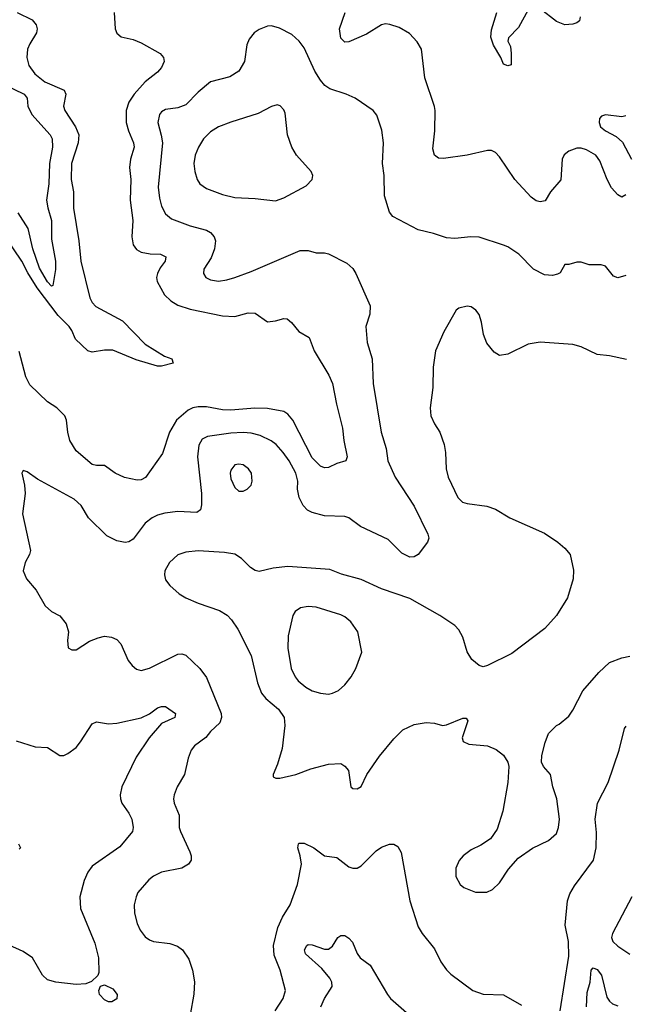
# Model space of a CAD drawing. Header units: inches. Extents: x 1173000 to 1307049, y 522583 to 678455.
# Tile 406 of 617: x 1264633 to 1267607, y 604062 to 608895. Entities that reach past the tile are written whole.
import ezdxf

# ---------------------------------------------------------------- set-up
doc = ezdxf.new("R2010")
doc.units = ezdxf.units.IN
doc.header["$MEASUREMENT"] = 0
doc.layers.add('B2660', color=7, linetype='Continuous')

msp = doc.modelspace()

# ---------------------------------------------------------------- linework, layer by layer
at = {"layer": 'B2660', "color": 5}
for points, elevation in [([(1264621.7, 608930), (1264693.9, 608893.9), (1264714, 608870), (1264719.8, 608850), (1264715.8, 608830), (1264682.4, 608777.6), (1264672.4, 608750), (1264668.7, 608710), (1264678.8, 608670), (1264707.6, 608630), (1264757.1, 608590), (1264851.7, 608550), (1264859.7, 608530), (1264848.5, 608470), (1264854.4, 608450), (1264907.3, 608370), (1264923.4, 608330), (1264920.7, 608290), (1264887.7, 608190), (1264886.3, 608110), (1264897.6, 608050), (1264897, 607970), (1264923.9, 607810), (1264933.4, 607710), (1264977.8, 607530), (1264990, 607507.6), (1265007.9, 607487.9), (1265137.6, 607417.6), (1265250, 607303.2), (1265343.7, 607243.7), (1265380.5, 607230), (1265386.8, 607210), (1265330, 607194.1), (1265310, 607195), (1265205.4, 607225.4), (1265090, 607272.8), (1265050, 607272.9), (1264990, 607263.7), (1264968.6, 607270), (1264906.9, 607326.9), (1264889.4, 607370), (1264875.6, 607390), (1264822.9, 607442.9), (1264719.8, 607579.8), (1264672.6, 607652.6), (1264644.2, 607710), (1264566, 607826)], 880), ([(1265096.8, 608930), (1265102.6, 608850), (1265110, 608828.5), (1265131, 608811), (1265190, 608797.4), (1265230, 608780.9), (1265323.1, 608730), (1265340.2, 608710), (1265342.8, 608690), (1265330, 608661.3), (1265310, 608638.5), (1265250, 608589.7), (1265196.2, 608530), (1265169.2, 608490), (1265156.5, 608450), (1265156.1, 608390), (1265167.4, 608350), (1265193, 608290), (1265196.3, 608270), (1265177.6, 608210), (1265172.5, 608170), (1265179.8, 608110), (1265175.5, 608010), (1265189.3, 607910), (1265183.5, 607830), (1265191, 607790), (1265206.6, 607766.6), (1265230, 607754.2), (1265273.7, 607746.3), (1265325.1, 607745.1), (1265351.6, 607731.5), (1265348, 607710), (1265322.6, 607677.4), (1265310.2, 607650), (1265305.5, 607630), (1265308.5, 607610), (1265344.5, 607544.5), (1265375.8, 607515.8), (1265410, 607494), (1265470, 607473.9), (1265630, 607441.7), (1265690, 607438.8), (1265755.9, 607455.9), (1265790, 607454.4), (1265850, 607412.4), (1265890, 607416.9), (1265930, 607428.9), (1265946.3, 607426.3), (1265968.4, 607408.4), (1266004.3, 607364.3), (1266054.7, 607334.7), (1266079.6, 607270), (1266151.2, 607150), (1266170.1, 607110.1), (1266188.6, 607008.6), (1266218.5, 606890), (1266224.6, 606830), (1266240.7, 606750), (1266234.9, 606730), (1266190, 606716.8), (1266150, 606697.2), (1266130, 606694.8), (1266110, 606703.5), (1266070, 606745), (1265975, 606930), (1265950, 606958.4), (1265930, 606972.2), (1265850, 606987), (1265787.6, 606987.6), (1265670, 606979.1), (1265630, 606980.9), (1265550, 606994.7), (1265510, 606995), (1265484.2, 606990), (1265460.8, 606979.2), (1265403.8, 606930), (1265369.4, 606870), (1265334.4, 606765.6), (1265251.8, 606648.2), (1265230, 606636.8), (1265210, 606635.5), (1265147.7, 606647.7), (1265102.9, 606670), (1265050, 606706.3), (1265010, 606706.3), (1264990, 606711.7), (1264910, 606779.5), (1264879.6, 606830), (1264869.8, 606870.2), (1264863.1, 606930), (1264855.4, 606950), (1264815.1, 606990), (1264770, 607019.7), (1264682.9, 607102.9), (1264662.7, 607142.7), (1264630, 607266)], 920), ([(1267610, 608035.3), (1267590, 608024), (1267570, 608036), (1267539.5, 608070), (1267517.6, 608110), (1267483, 608203), (1267462.6, 608230), (1267416.4, 608256.4), (1267390, 608264.1), (1267370, 608264), (1267329.6, 608250.4), (1267307.9, 608232.1), (1267297.7, 608210), (1267290.3, 608109.7), (1267240.3, 608050), (1267213.1, 608006.9), (1267190, 608001.3), (1267170, 608006.6), (1267144.6, 608024.6), (1267065.7, 608110), (1266990, 608221.7), (1266970, 608243.1), (1266950, 608253.5), (1266930, 608253.7), (1266830.2, 608229.8), (1266714.7, 608214.7), (1266690, 608215.1), (1266670, 608229.5), (1266662, 608262), (1266671.6, 608350), (1266673.5, 608450), (1266670, 608468.7), (1266623.1, 608610), (1266606.3, 608750), (1266586, 608786), (1266547.1, 608827.1), (1266497, 608857), (1266451.8, 608871.8), (1266430, 608874.2), (1266410, 608870.8), (1266335.7, 608824.3), (1266250, 608786.6), (1266230, 608784.7), (1266210, 608804.5), (1266204.1, 608850), (1266231.7, 608930)], 920), ([(1267130, 608943.5), (1267082.5, 608857.5), (1267034, 608806), (1267030.7, 608790), (1267043, 608763), (1267047.6, 608730), (1267046.2, 608673.8), (1267030, 608668.7), (1267010, 608677.3), (1266996.3, 608710), (1266960.7, 608770), (1266947.7, 608810), (1266950, 608846), (1266977.1, 608930)], 880), ([(1267386, 608910), (1267381.7, 608890), (1267370, 608879.8), (1267350, 608872.7), (1267310, 608870.6), (1267270, 608886), (1267190, 608948.9)], 880), ([(1267610, 607639.2), (1267570, 607628), (1267550, 607635.6), (1267510, 607684.7), (1267488.7, 607691.3), (1267430, 607692.3), (1267390, 607705.2), (1267370, 607705.2), (1267330, 607694), (1267310, 607693.2), (1267287.7, 607652.3), (1267274.6, 607645.4), (1267250, 607638.9), (1267210, 607642.3), (1267156.2, 607670), (1267084.4, 607744.4), (1267030, 607780.4), (1267010, 607788.4), (1266890, 607827.3), (1266849.5, 607829.5), (1266770, 607820.9), (1266730, 607823.7), (1266665.8, 607845.8), (1266590, 607863), (1266466, 607930), (1266449.6, 607950), (1266425.1, 608030), (1266423.5, 608130), (1266415.3, 608190), (1266420.3, 608290), (1266412.5, 608352.5), (1266386.5, 608426.5), (1266370, 608449.2), (1266281.2, 608510), (1266237.2, 608530), (1266156.4, 608556.4), (1266132.2, 608572.2), (1266110, 608598), (1266082.7, 608642.7), (1266030, 608757), (1266005.6, 608790), (1265970, 608822.4), (1265910, 608854), (1265870, 608865.1), (1265850, 608862.9), (1265810, 608847), (1265784, 608830), (1265759.9, 608800.1), (1265748.6, 608771.4), (1265737.4, 608690), (1265710, 608642.4), (1265665.1, 608614.9), (1265570, 608589.8), (1265510, 608539.8), (1265450, 608478), (1265410, 608462.2), (1265350, 608455.1), (1265330, 608443.5), (1265320.2, 608430), (1265312.3, 608390), (1265328.8, 608328.8), (1265334, 608290), (1265313.5, 608073.5), (1265319.6, 608019.6), (1265330, 607980.5), (1265350, 607942.6), (1265378.3, 607918.3), (1265470, 607882.6), (1265550, 607861.6), (1265570.1, 607850.1), (1265587.9, 607830), (1265595.2, 607810), (1265590.2, 607770), (1265574.1, 607725.9), (1265538, 607670), (1265535.8, 607650), (1265548.2, 607630), (1265570, 607618.7), (1265610, 607611.7), (1265650, 607617.7), (1265690, 607630.2), (1265770, 607658.6), (1266010, 607762), (1266050, 607761.6), (1266090, 607750.5), (1266130, 607750.4), (1266150, 607745.5), (1266239.9, 607699.9), (1266270, 607674), (1266284.4, 607650), (1266353.7, 607490), (1266352.2, 607450), (1266333.7, 607390), (1266340.3, 607310), (1266364.2, 607230), (1266369.1, 607109.1), (1266408.9, 606871.1), (1266432.4, 606790), (1266440.7, 606730), (1266476.5, 606650), (1266570, 606507), (1266638.4, 606370), (1266642.5, 606350), (1266636.8, 606330), (1266590, 606269.8), (1266570, 606257.8), (1266550, 606256.8), (1266510, 606276.1), (1266443.3, 606343.3), (1266307.7, 606407.7), (1266250, 606449.6), (1266230, 606456.2), (1266130, 606459.6), (1266070, 606476.1), (1266047.5, 606487.5), (1266025.1, 606510), (1266005.7, 606550), (1265998.3, 606590), (1265998.8, 606630), (1265988.9, 606670), (1265956.2, 606730), (1265928, 606770), (1265892.7, 606810), (1265868, 606828), (1265814.3, 606854.3), (1265770, 606866.2), (1265730, 606869.3), (1265670, 606866.2), (1265554.8, 606850), (1265530, 606836.4), (1265513.7, 606806.3), (1265505.9, 606750), (1265526.7, 606570), (1265526.9, 606513.1), (1265522, 606490), (1265503.4, 606476.6), (1265410, 606481.3), (1265346.8, 606473.2), (1265310, 606463.1), (1265283.7, 606450), (1265250, 606423.1), (1265190, 606345.1), (1265170, 606331.6), (1265151.8, 606328.2), (1265110, 606336.3), (1265061.8, 606361.8), (1264971.6, 606450), (1264934.7, 606510), (1264901, 606541), (1264720.4, 606640.4), (1264670, 606676), (1264650, 606682), (1264644, 606670), (1264657.1, 606610), (1264660.3, 606570), (1264647.4, 606470), (1264686, 606290), (1264681.7, 606270), (1264660.3, 606230), (1264650.4, 606190), (1264666.4, 606150), (1264714.2, 606094.2), (1264757.8, 606017.8), (1264790, 605990.3), (1264830, 605968.7), (1264861.7, 605930), (1264872.4, 605890), (1264868.2, 605848.2), (1264871.3, 605811.3), (1264890, 605802), (1264910, 605802), (1264975.5, 605844.5), (1265018.3, 605861.7), (1265050, 605868.7), (1265084.8, 605864.8), (1265110, 605853), (1265130, 605830.7), (1265166.7, 605750), (1265185.4, 605725.4), (1265206.7, 605706.7), (1265230, 605700.3), (1265270, 605712), (1265410, 605781.3), (1265430, 605782.4), (1265450, 605775.8), (1265517.6, 605710), (1265550, 605665.5), (1265623.2, 605490), (1265624.9, 605470), (1265615.6, 605444.4), (1265570, 605400.4), (1265548.2, 605371.8), (1265492, 605330), (1265475.3, 605310), (1265461.1, 605270), (1265442.8, 605190), (1265407, 605130), (1265392, 605090), (1265388.5, 605070), (1265392.4, 605050), (1265415.8, 604990), (1265416.9, 604930), (1265422.3, 604910), (1265469.1, 604810), (1265476.1, 604790), (1265476, 604770), (1265463.1, 604750), (1265430, 604730.9), (1265330, 604709.8), (1265290, 604691.1), (1265266.7, 604673.3), (1265213.7, 604610), (1265204.6, 604590), (1265196, 604550), (1265196.9, 604510), (1265210, 604458.8), (1265225.3, 604425.3), (1265250, 604392.7), (1265270, 604377.6), (1265290, 604370.3), (1265370, 604360.9), (1265408.1, 604348.1), (1265432.2, 604330), (1265463.6, 604283.6), (1265482.6, 604230), (1265491.4, 604171.4), (1265488.1, 604111.9), (1265470.4, 604010.4)], 940), ([(1264557.3, 608577.3), (1264655.3, 608530), (1264670.3, 608510), (1264672.9, 608470), (1264692.2, 608430), (1264782.5, 608330), (1264792.5, 608310), (1264794.8, 608270), (1264779.8, 608190), (1264775.9, 608090), (1264765, 608010), (1264771, 607971), (1264789.5, 607909.5), (1264790, 607818), (1264809.2, 607709.2), (1264808.5, 607668.5), (1264796, 607590), (1264790, 607586.5), (1264770, 607608.4), (1264730, 607676.1), (1264698.4, 607770), (1264674.3, 607870), (1264626.4, 607946.4)], 860), ([(1267610, 608424.1), (1267590, 608419.2), (1267510, 608427.6), (1267490, 608421.3), (1267480.3, 608410), (1267479, 608390), (1267486.3, 608370), (1267510, 608350.3), (1267561.8, 608321.8), (1267593.7, 608293.7), (1267638.4, 608210)], 920), ([(1267612.7, 607227.3), (1267530, 607245.1), (1267470, 607252.3), (1267390, 607289.6), (1267350, 607300.7), (1267190, 607312.8), (1267130, 607302.9), (1267030, 607253.6), (1266990, 607247), (1266963, 607263), (1266926.7, 607306.7), (1266911.5, 607350), (1266902, 607410), (1266890, 607448), (1266873.2, 607470), (1266850, 607485.2), (1266830, 607489.2), (1266790, 607479.3), (1266776, 607470), (1266716.7, 607363.3), (1266675.3, 607270), (1266663.1, 607190), (1266662.6, 607090), (1266648.7, 606990), (1266652.7, 606950), (1266670, 606910.8), (1266695.8, 606870), (1266718, 606810), (1266724.2, 606770), (1266727.2, 606690), (1266737, 606650), (1266785.3, 606550), (1266807.2, 606527.2), (1266830, 606520.3), (1266927.3, 606507.3), (1266970, 606492.7), (1267041, 606450), (1267210, 606374), (1267276, 606330), (1267310, 606301), (1267336, 606270), (1267353.7, 606193.7), (1267350.7, 606150), (1267322.8, 606057.2), (1267268.9, 605971.1), (1267212.7, 605907.3), (1267050, 605784.5), (1266930, 605725.2), (1266910, 605719.3), (1266890, 605725.2), (1266854, 605754), (1266831.5, 605791.5), (1266810, 605864), (1266790, 605900.9), (1266770, 605920.7), (1266696, 605970), (1266550, 606053.6), (1266410, 606101.7), (1266310, 606147.1), (1266214.2, 606174.1), (1266156.1, 606196.1), (1265950, 606211.1), (1265877.8, 606202.3), (1265810, 606186), (1265790, 606191.8), (1265766.7, 606206.7), (1265722.7, 606250), (1265690, 606271.6), (1265639.7, 606279.7), (1265510, 606288.3), (1265450, 606281.1), (1265410, 606267.8), (1265368.4, 606230), (1265346.7, 606190), (1265344.2, 606170), (1265350, 606145.5), (1265370, 606118.4), (1265416.9, 606076.9), (1265450, 606056.5), (1265510, 606030.3), (1265614.7, 605994.7), (1265651.9, 605971.9), (1265674, 605950), (1265703.8, 605903.8), (1265770, 605773.4), (1265800.7, 605640.7), (1265821.3, 605590), (1265842.7, 605562.7), (1265903.6, 605510), (1265932.8, 605470), (1265936, 605430), (1265923.1, 605316.9), (1265899.8, 605240.2), (1265878, 605190), (1265878, 605178), (1265891.6, 605171.6), (1265911.6, 605171.6), (1265990, 605190.8), (1266062.7, 605217.3), (1266150, 605240.4), (1266210, 605244), (1266230.5, 605230.5), (1266247.3, 605210), (1266258.8, 605130), (1266270, 605120.7), (1266290, 605119.1), (1266310, 605131), (1266338, 605190), (1266399.5, 605280.5), (1266470, 605364.4), (1266515.1, 605410), (1266570, 605434.9), (1266630, 605445.5), (1266670, 605442), (1266710, 605430.7), (1266730, 605433.4), (1266810, 605467.3), (1266826, 605466), (1266833.4, 605453.4), (1266806, 605370), (1266811.6, 605351.6), (1266839.6, 605339.6), (1266930, 605330.8), (1266973.2, 605313.2), (1267010, 605284.7), (1267031, 605250), (1267036, 605230), (1267030.6, 605150), (1267006, 605010), (1266978.3, 604921.7), (1266945.1, 604874.9), (1266897.7, 604842.3), (1266850, 604819.6), (1266810.5, 604790), (1266791.7, 604768.3), (1266774.4, 604730), (1266774.9, 604690), (1266796.3, 604650), (1266815.1, 604635.1), (1266872.5, 604612.5), (1266927.2, 604612.8), (1266954.9, 604625.1), (1266990, 604658.8), (1267033.9, 604726.1), (1267081.1, 604778.9), (1267151, 604829), (1267230, 604866.4), (1267270, 604900.7), (1267279.7, 604930), (1267284.2, 604970), (1267270.9, 605070), (1267251.1, 605130), (1267239.5, 605190), (1267205.2, 605230), (1267196, 605250), (1267197.2, 605282.8), (1267213.6, 605346.4), (1267230, 605391.3), (1267270, 605431.3), (1267283.1, 605436.9), (1267330, 605476), (1267350, 605506), (1267398.9, 605601.1), (1267477, 605690), (1267530, 605740.4), (1267590, 605763.1), (1267630, 605770.3)], 960), ([(1264615.4, 605355.4), (1264710, 605326.3), (1264770, 605322.3), (1264830, 605282.8), (1264850, 605284), (1264870, 605292.7), (1264910, 605323.1), (1264932.4, 605350), (1264990, 605438), (1265010, 605448.2), (1265070, 605439.5), (1265110, 605441.3), (1265230, 605468.2), (1265270, 605488.4), (1265310, 605517.6), (1265330, 605524), (1265350, 605523.5), (1265398, 605490), (1265395.8, 605470), (1265330, 605439.8), (1265268.7, 605370), (1265205.4, 605274.6), (1265135.2, 605130), (1265126.4, 605090), (1265128.2, 605070), (1265135.5, 605050), (1265170, 604999.6), (1265183.5, 604970), (1265191.1, 604930), (1265187.8, 604910), (1265125.5, 604834.5), (1264990, 604740.5), (1264967.8, 604710), (1264950, 604669.2), (1264928.9, 604590), (1264931.5, 604531.5), (1265002.6, 604362.6), (1265020.6, 604290), (1265022, 604218), (1265016.5, 604203.5), (1264986, 604174), (1264957.7, 604162.3), (1264910, 604159.1), (1264810, 604171.2), (1264770, 604181.6), (1264744.6, 604204.6), (1264695.6, 604290), (1264650, 604320.3), (1264530, 604375.8)], 920), ([(1267287.8, 604030), (1267330, 604298), (1267328.2, 604370), (1267312.4, 604450), (1267323.2, 604570), (1267335.3, 604604.7), (1267357.2, 604642.8), (1267450.6, 604770), (1267463.6, 604830), (1267465.4, 604905.4), (1267460.2, 604970), (1267470.8, 605050), (1267523.8, 605150), (1267577.7, 605310), (1267603.6, 605416.4), (1267612.1, 605427.9)], 940), ([(1264626.8, 604850), (1264637.1, 604830), (1264630, 604822.9)], 880), ([(1265888.2, 604030), (1265928, 604090), (1265938, 604130), (1265911.8, 604230), (1265883.8, 604303.8), (1265880.3, 604350), (1265901.1, 604438.9), (1265923.9, 604490), (1265961, 604550), (1265997.4, 604650), (1266016.9, 604750), (1266011.5, 604791.5), (1265999.3, 604830), (1266002, 604850), (1266006.3, 604853.7), (1266030, 604852.7), (1266077.3, 604830), (1266130, 604790.6), (1266190, 604782.4), (1266250, 604737.1), (1266270, 604730.4), (1266290, 604730.4), (1266310, 604741.6), (1266384, 604816), (1266410, 604833), (1266450, 604848), (1266470, 604847.7), (1266490, 604837.3), (1266506.6, 604806.6), (1266549.1, 604570), (1266590, 604442.8), (1266609.1, 604409.1), (1266670, 604334), (1266701.6, 604270), (1266730, 604230.6), (1266750, 604210.5), (1266858.8, 604130), (1266910, 604112.2), (1267010, 604108), (1267097.2, 604057.2)], 940), ([(1267639, 604590), (1267544.6, 604410), (1267540.2, 604390), (1267546.5, 604370), (1267570, 604347.6), (1267630, 604307.7)], 940), ([(1266112.2, 604050), (1266129.4, 604090.6), (1266167.7, 604150), (1266166, 604170), (1266156.5, 604190), (1266116.9, 604236.9), (1266036.3, 604310), (1266031.5, 604330), (1266042.9, 604350), (1266050, 604354.9), (1266070, 604354.6), (1266130, 604332), (1266150, 604332.7), (1266170, 604347.3), (1266195.1, 604390), (1266210, 604399.5), (1266230, 604399.5), (1266250, 604387.2), (1266267.7, 604367.7), (1266290, 604310.6), (1266304.9, 604290), (1266354.1, 604254.1), (1266439.1, 604110), (1266454.9, 604090), (1266559.3, 603999.3)], 920), ([(1267417.6, 604050), (1267419.7, 604120.3), (1267435.1, 604170), (1267439.3, 604230), (1267450, 604240.7), (1267470, 604233), (1267490, 604204.9), (1267517.5, 604097.5), (1267530, 604077.6), (1267544.9, 604064.9), (1267570, 604054.4)], 920)]:
    msp.add_lwpolyline(points, dxfattribs=dict(at, elevation=elevation))
for points, elevation in [([(1265897, 608477), (1265870, 608469.5), (1265805, 608435.1), (1265670, 608392.4), (1265610, 608368.6), (1265570, 608344.8), (1265535.6, 608310), (1265511.5, 608270), (1265495.3, 608230), (1265489.1, 608190), (1265493.1, 608150), (1265504.9, 608110), (1265518.7, 608090), (1265550, 608066), (1265630, 608037.5), (1265690, 608022.2), (1265790, 608017.3), (1265890, 608005.7), (1265930, 608020.3), (1266040.1, 608079.9), (1266069.2, 608110), (1266072.7, 608130), (1266065.2, 608150), (1265992.3, 608230), (1265970, 608269.3), (1265948.5, 608330), (1265936.6, 608436.6), (1265930, 608453.2), (1265913.1, 608473.1)], 960), ([(1265710, 606713.6), (1265690.4, 606709.6), (1265670, 606684), (1265666.3, 606670), (1265670, 606641), (1265690, 606598.8), (1265710, 606581), (1265730, 606580.7), (1265750, 606590.7), (1265769.6, 606610.4), (1265775.1, 606630), (1265771.5, 606670), (1265757, 606690), (1265730, 606709.6)], 960), ([(1266050, 606015.4), (1266012.2, 606007.8), (1265986.3, 605990), (1265974.7, 605970), (1265951.3, 605870), (1265950.2, 605809.8), (1265967.3, 605710), (1265986, 605670), (1266000.8, 605650), (1266038.1, 605618.1), (1266070, 605601.3), (1266110, 605589.1), (1266150, 605584.9), (1266170, 605588.9), (1266198.2, 605601.8), (1266229.8, 605630.2), (1266261.3, 605670), (1266284.7, 605710), (1266313.3, 605790), (1266293.5, 605890), (1266259.3, 605939.3), (1266230, 605964.4), (1266210, 605974.6), (1266088.7, 606011.3)], 980), ([(1265070, 604074), (1265050, 604084), (1265025.2, 604110), (1265021.2, 604130), (1265029.5, 604150.5), (1265050, 604157.3), (1265090, 604137.3), (1265111.3, 604110), (1265110, 604088), (1265085.4, 604074.6)], 920)]:
    msp.add_lwpolyline(points, close=True, dxfattribs=dict(at, elevation=elevation))

doc.saveas('drawing.dxf')
